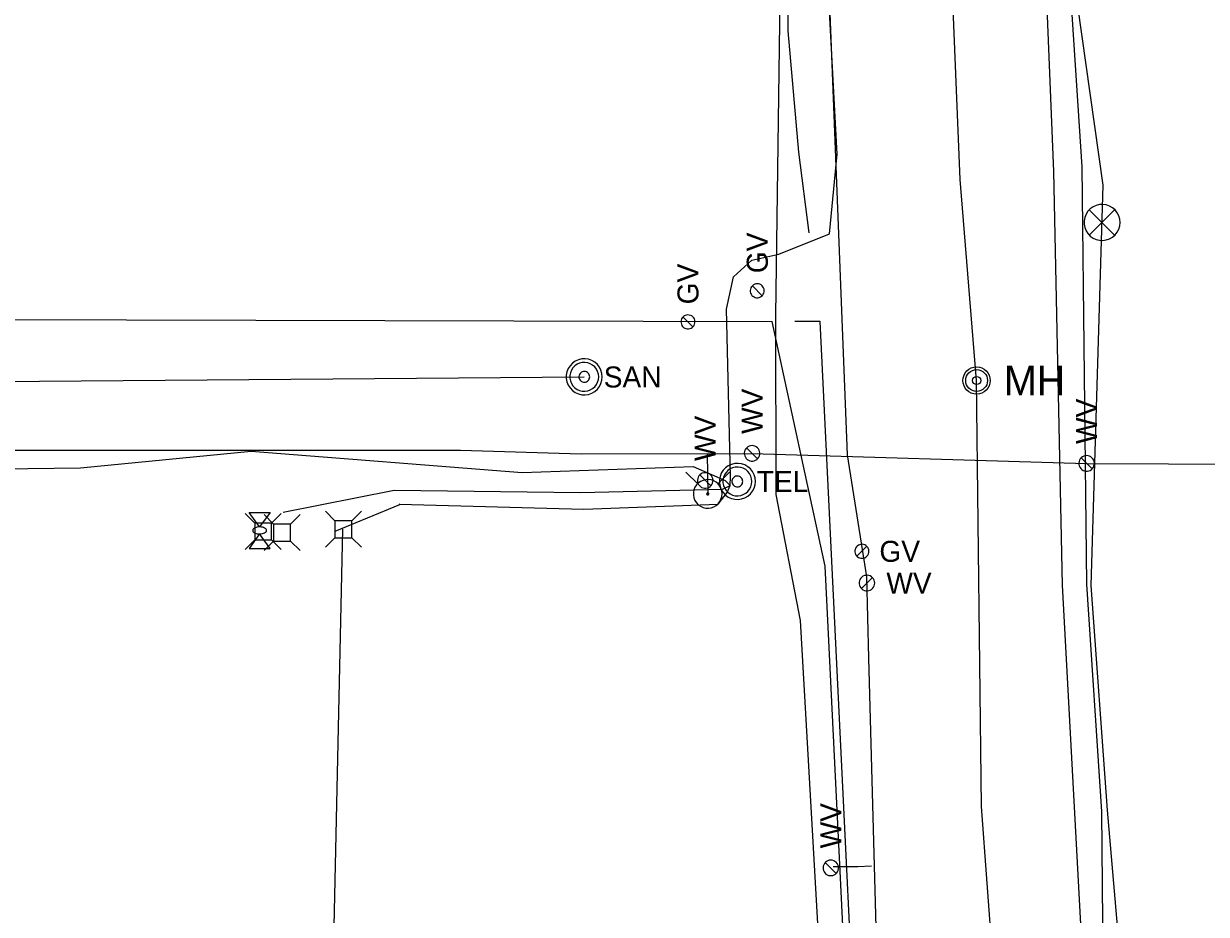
# Model space of a CAD drawing. Extents: x 596028 to 606371, y 330010 to 403088.
# Drawn here: x 604651.8 to 604868.4, y 334876.7 to 335039.8 of the extents above; entities that cross this region are included whole.
import ezdxf

# ---------------------------------------------------------------- set-up
doc = ezdxf.new("R2010")
doc.units = 0
for name, color, linetype in [('Default', 7, 'Continuous'), ('E_FTMS', 7, 'Continuous'), ('E_FTMS_Conduit', 7, 'Continuous'), ('E_LTG_CID', 7, 'Continuous'), ('E_UTL_E', 7, 'Continuous'), ('E_UTL_E_Bold', 7, 'Continuous'), ('E_UTL_E_UG', 7, 'Continuous'), ('E_UTL_FO_UG', 7, 'Continuous'), ('E_UTL_FO_UG_QWEST', 7, 'Continuous'), ('E_UTL_G', 7, 'Continuous'), ('E_UTL_G_UG', 7, 'Continuous'), ('E_UTL_SAN_MH', 7, 'Continuous'), ('E_UTL_SAN_UG', 7, 'Continuous'), ('E_UTL_T', 7, 'Continuous'), ('E_UTL_T_MH', 7, 'Continuous'), ('E_UTL_T_UG', 7, 'Continuous'), ('E_UTL_TV_UG', 7, 'Continuous'), ('E_UTL_W', 7, 'Continuous'), ('E_UTL_W_UG', 7, 'Continuous'), ('E_UTL_WHydrant', 7, 'Continuous')]:
    doc.layers.add(name, color=color, linetype=linetype)

# ---------------------------------------------------------------- blocks, each defined once
blk = doc.blocks.new('MH')
at = {"layer": 'Default'}
for radius in [15.2, 12.2, 4.57]:
    blk.add_circle((0, 0), radius, dxfattribs=at)
blk.add_text('MH', height=32.92, dxfattribs=at).set_placement((30.5, -16.5))

msp = doc.modelspace()

# ---------------------------------------------------------------- linework, layer by layer
at = {"layer": 'E_FTMS'}
for points in [[(604852.57, 335003.42), (604852.51, 335004.04), (604852.34, 335004.65), (604852.05, 335005.2), (604851.66, 335005.7), (604851.19, 335006.11), (604850.64, 335006.42), (604850.05, 335006.63), (604849.43, 335006.72), (604848.8, 335006.69), (604848.19, 335006.54), (604847.62, 335006.28), (604847.11, 335005.91), (604846.68, 335005.46), (604846.34, 335004.93), (604846.11, 335004.35), (604845.99, 335003.73), (604845.99, 335003.11), (604846.11, 335002.49), (604846.34, 335001.91), (604846.68, 335001.38), (604847.11, 335000.92), (604847.62, 335000.56), (604848.19, 335000.3), (604848.8, 335000.15), (604849.43, 335000.12), (604850.05, 335000.21), (604850.64, 335000.42), (604851.19, 335000.73), (604851.66, 335001.14), (604852.05, 335001.63), (604852.34, 335002.19), (604852.51, 335002.79), (604852.57, 335003.42)], [(604851.53, 335005.75), (604846.92, 335001.1)], [(604846.92, 335005.71), (604851.58, 335001.05)]]:
    msp.add_lwpolyline(points, dxfattribs=at)
at = {"layer": 'E_FTMS_Conduit'}
msp.add_lwpolyline([(604860.3, 334662.92), (604859.68, 334742.73), (604857.4, 334780.45), (604853.68, 334856.29), (604850.24, 334895.79), (604847.27, 334936.94), (604849.45, 335010.26), (604843.22, 335054.36), (604842.26, 335092.55), (604835.93, 335170.05), (604833.24, 335224.35), (604834.53, 335254.76), (604831.45, 335295.34), (604820.14, 335431.05), (604817.01, 335471.26), (604813.1, 335515.04), (604806.53, 335560.93), (604800.96, 335611.56), (604797.96, 335632.41), (604784.91, 335714.95), (604779.76, 335753.85), (604771, 335834.87), (604763.88, 335879.23)], dxfattribs=at)
at = {"layer": 'E_LTG_CID'}
msp.add_lwpolyline([(604858.21, 334688.84), (604855.44, 334742.39), (604854.47, 334780.17), (604850.82, 334856.89), (604849.46, 334868.66), (604849.2, 334895.58), (604846.51, 334937.17), (604845.63, 335013.58), (604843.13, 335051.79), (604840.88, 335092.82), (604837.28, 335170.14), (604834.71, 335212.97), (604835.59, 335224.17), (604832.71, 335254.61), (604829.93, 335295), (604827.26, 335352.71), (604823.64, 335392.65)], dxfattribs=at)
at = {"layer": 'E_UTL_E'}
for points in [[(604694.13, 334948.39), (604692.38, 334950.14)], [(604697.23, 334948.39), (604698.98, 334950.14)], [(604697.23, 334948.39), (604694.13, 334948.39)], [(604694.13, 334948.39), (604694.13, 334945.29)], [(604697.23, 334945.29), (604697.23, 334948.39)], [(604694.13, 334945.29), (604692.38, 334943.54)], [(604694.13, 334945.29), (604697.23, 334945.29)], [(604697.23, 334945.29), (604698.98, 334943.54)]]:
    msp.add_lwpolyline(points, dxfattribs=at)
at = {"layer": 'E_UTL_E_Bold'}
for points in [[(604693.11, 334950.33), (604696.93, 334950.33)], [(604695.02, 334947.67), (604693.11, 334950.33)], [(604696.93, 334950.33), (604695.02, 334947.67)], [(604696.29, 334947.03), (604696.27, 334947.15), (604696.2, 334947.27), (604696.09, 334947.37), (604695.94, 334947.47), (604695.76, 334947.55), (604695.55, 334947.61), (604695.32, 334947.65), (604695.08, 334947.66), (604694.84, 334947.66), (604694.6, 334947.63), (604694.38, 334947.58), (604694.19, 334947.51), (604694.02, 334947.42), (604693.89, 334947.32), (604693.8, 334947.21), (604693.76, 334947.09), (604693.76, 334946.97), (604693.8, 334946.85), (604693.89, 334946.74), (604694.02, 334946.64), (604694.19, 334946.55), (604694.38, 334946.48), (604694.6, 334946.43), (604694.84, 334946.4), (604695.08, 334946.4), (604695.32, 334946.41), (604695.55, 334946.45), (604695.76, 334946.51), (604695.94, 334946.59), (604696.09, 334946.69), (604696.2, 334946.79), (604696.27, 334946.91), (604696.29, 334947.03)], [(604695.02, 334946.39), (604693.11, 334943.73)], [(604696.93, 334943.73), (604695.02, 334946.39)], [(604693.11, 334943.73), (604696.93, 334943.73)]]:
    msp.add_lwpolyline(points, dxfattribs=at)
at = {"layer": 'E_UTL_E_UG'}
msp.add_lwpolyline([(604838.91, 334672.58), (604835.72, 334731.86), (604833.33, 334793.2), (604830.28, 334854.41), (604827.22, 334896.47), (604826.3, 334974.48), (604823.31, 335011.26), (604820.86, 335070.81), (604819.86, 335112.84), (604819.04, 335158.63), (604817.07, 335191.32), (604814.49, 335235.91), (604811.85, 335279.29), (604809.46, 335325.61), (604807.12, 335373), (604804.05, 335421.46)], dxfattribs=at)
at = {"layer": 'E_UTL_FO_UG'}
msp.add_lwpolyline([(604795.64, 335001.53), (604793.74, 335016.26), (604791.77, 335038.47), (604791.24, 335101.82), (604791.24, 335117.43), (604790.13, 335142.02), (604789.51, 335159.07), (604784.91, 335166.22)], dxfattribs=at)
at = {"layer": 'E_UTL_FO_UG_QWEST'}
msp.add_lwpolyline([(604860.02, 334633.27), (604855.03, 334705.91), (604850.49, 334782.01), (604846.38, 334856.9), (604842.05, 334937.04), (604840.43, 335012.73), (604837.31, 335089.26), (604832.93, 335173.7), (604830.71, 335249.27), (604828.33, 335311.14), (604825.79, 335353.18), (604822.55, 335385.33), (604819.59, 335404.65), (604816.19, 335465.69), (604807.94, 335539.85), (604801.77, 335593.87), (604787.66, 335681.73), (604774.8, 335752.9), (604764.64, 335825.63), (604754.97, 335878.92)], dxfattribs=at)
at = {"layer": 'E_UTL_G'}
for points in [[(604786.14, 334992.19), (604785.9, 334992.17), (604785.67, 334992.1), (604785.45, 334991.99), (604785.26, 334991.84), (604785.1, 334991.65), (604784.98, 334991.44), (604784.9, 334991.21), (604784.86, 334990.97), (604784.87, 334990.73), (604784.93, 334990.49), (604785.03, 334990.27), (604785.17, 334990.07), (604785.35, 334989.9), (604785.55, 334989.77), (604785.78, 334989.68), (604786.02, 334989.63), (604786.26, 334989.63), (604786.5, 334989.68), (604786.73, 334989.77), (604786.94, 334989.9), (604787.11, 334990.07), (604787.25, 334990.27), (604787.36, 334990.49), (604787.41, 334990.73), (604787.42, 334990.97), (604787.39, 334991.21), (604787.31, 334991.44), (604787.19, 334991.65), (604787.03, 334991.84), (604786.84, 334991.99), (604786.62, 334992.1), (604786.39, 334992.17), (604786.14, 334992.19)], [(604787.05, 334990), (604785.24, 334991.82)], [(604773.45, 334986.49), (604773.21, 334986.47), (604772.97, 334986.4), (604772.76, 334986.29), (604772.56, 334986.14), (604772.41, 334985.95), (604772.28, 334985.74), (604772.2, 334985.51), (604772.17, 334985.27), (604772.18, 334985.03), (604772.24, 334984.79), (604772.34, 334984.57), (604772.48, 334984.37), (604772.66, 334984.2), (604772.86, 334984.07), (604773.09, 334983.98), (604773.33, 334983.93), (604773.57, 334983.93), (604773.81, 334983.98), (604774.04, 334984.07), (604774.24, 334984.2), (604774.42, 334984.37), (604774.56, 334984.57), (604774.66, 334984.79), (604774.72, 334985.03), (604774.73, 334985.27), (604774.7, 334985.51), (604774.62, 334985.74), (604774.5, 334985.95), (604774.34, 334986.14), (604774.14, 334986.29), (604773.93, 334986.4), (604773.69, 334986.47), (604773.45, 334986.49)], [(604774.36, 334984.3), (604772.54, 334986.12)], [(604806.58, 334943.21), (604806.56, 334943.45), (604806.49, 334943.68), (604806.37, 334943.9), (604806.22, 334944.09), (604806.04, 334944.25), (604805.83, 334944.38), (604805.6, 334944.46), (604805.36, 334944.49), (604805.11, 334944.48), (604804.88, 334944.42), (604804.65, 334944.32), (604804.45, 334944.18), (604804.29, 334944), (604804.15, 334943.8), (604804.06, 334943.57), (604804.02, 334943.33), (604804.02, 334943.09), (604804.06, 334942.85), (604804.15, 334942.62), (604804.29, 334942.41), (604804.45, 334942.24), (604804.65, 334942.1), (604804.88, 334942), (604805.11, 334941.94), (604805.36, 334941.93), (604805.6, 334941.96), (604805.83, 334942.04), (604806.04, 334942.16), (604806.22, 334942.32), (604806.37, 334942.51), (604806.49, 334942.73), (604806.56, 334942.97), (604806.58, 334943.21)], [(604804.39, 334942.3), (604806.2, 334944.12)]]:
    msp.add_lwpolyline(points, dxfattribs=at)
at = {"layer": 'E_UTL_G_UG'}
msp.add_line((604609.16, 334985.7), (604788.86, 334985.31), dxfattribs=at)
for points in [[(604813.42, 334699.61), (604806.93, 334770.39), (604798.55, 334940.51), (604788.86, 334985.31)], [(604812.28, 334776.17), (604807.85, 334775.95), (604797.65, 334985.29), (604793.02, 334985.3)], [(604812.28, 334776.17), (604807.85, 334775.95), (604797.65, 334985.29)]]:
    msp.add_lwpolyline(points, dxfattribs=at)
at = {"layer": 'E_UTL_SAN_MH'}
for points in [[(604757.77, 334975.15), (604757.71, 334975.77), (604757.53, 334976.38), (604757.24, 334976.93), (604756.86, 334977.43), (604756.38, 334977.84), (604755.84, 334978.15), (604755.25, 334978.36), (604754.62, 334978.45), (604754, 334978.42), (604753.39, 334978.27), (604752.82, 334978.01), (604752.31, 334977.64), (604751.87, 334977.19), (604751.53, 334976.66), (604751.3, 334976.08), (604751.18, 334975.46), (604751.18, 334974.84), (604751.3, 334974.22), (604751.53, 334973.64), (604751.87, 334973.11), (604752.31, 334972.65), (604752.82, 334972.29), (604753.39, 334972.03), (604754, 334971.88), (604754.62, 334971.85), (604755.25, 334971.94), (604755.84, 334972.15), (604756.38, 334972.46), (604756.86, 334972.87), (604757.24, 334973.36), (604757.53, 334973.92), (604757.71, 334974.52), (604757.77, 334975.15)], [(604757.11, 334975.15), (604757.06, 334975.65), (604756.92, 334976.13), (604756.69, 334976.58), (604756.38, 334976.97), (604756, 334977.3), (604755.56, 334977.55), (604755.09, 334977.71), (604754.59, 334977.79), (604754.09, 334977.76), (604753.6, 334977.64), (604753.15, 334977.44), (604752.74, 334977.14), (604752.39, 334976.78), (604752.12, 334976.36), (604751.93, 334975.89), (604751.84, 334975.4), (604751.84, 334974.9), (604751.93, 334974.41), (604752.12, 334973.94), (604752.39, 334973.52), (604752.74, 334973.15), (604753.15, 334972.86), (604753.6, 334972.65), (604754.09, 334972.54), (604754.59, 334972.51), (604755.09, 334972.58), (604755.56, 334972.75), (604756, 334973), (604756.38, 334973.33), (604756.69, 334973.72), (604756.92, 334974.17), (604757.06, 334974.65), (604757.11, 334975.15)], [(604755.46, 334975.15), (604755.44, 334975.34), (604755.39, 334975.52), (604755.3, 334975.68), (604755.18, 334975.83), (604755.04, 334975.96), (604754.88, 334976.05), (604754.7, 334976.11), (604754.51, 334976.14), (604754.33, 334976.13), (604754.14, 334976.08), (604753.97, 334976.01), (604753.82, 334975.9), (604753.69, 334975.76), (604753.59, 334975.6), (604753.52, 334975.43), (604753.48, 334975.24), (604753.48, 334975.05), (604753.52, 334974.87), (604753.59, 334974.7), (604753.69, 334974.54), (604753.82, 334974.4), (604753.97, 334974.29), (604754.14, 334974.21), (604754.33, 334974.17), (604754.51, 334974.16), (604754.7, 334974.19), (604754.88, 334974.25), (604755.04, 334974.34), (604755.18, 334974.47), (604755.3, 334974.61), (604755.39, 334974.78), (604755.44, 334974.96), (604755.46, 334975.15)]]:
    msp.add_lwpolyline(points, dxfattribs=at)
at = {"layer": 'E_UTL_SAN_UG'}
msp.add_line((604612.08, 334974.04), (604754.47, 334975.15), dxfattribs=at)
at = {"layer": 'E_UTL_T'}
for points in [[(604697.58, 334948.19), (604695.83, 334949.94)], [(604700.67, 334948.19), (604702.43, 334949.94)], [(604708.82, 334948.79), (604707.07, 334950.54)], [(604711.92, 334948.79), (604713.67, 334950.54)], [(604700.67, 334948.19), (604697.58, 334948.19)], [(604697.58, 334948.19), (604697.58, 334945.09)], [(604700.67, 334945.09), (604700.67, 334948.19)], [(604711.92, 334948.79), (604708.82, 334948.79)], [(604708.82, 334948.79), (604708.82, 334945.69)], [(604711.92, 334945.69), (604711.92, 334948.79)], [(604697.58, 334945.09), (604695.83, 334943.34)], [(604697.58, 334945.09), (604700.67, 334945.09)], [(604700.67, 334945.09), (604702.43, 334943.34)], [(604708.82, 334945.69), (604707.07, 334943.94)], [(604708.82, 334945.69), (604711.92, 334945.69)], [(604711.92, 334945.69), (604713.67, 334943.94)]]:
    msp.add_lwpolyline(points, dxfattribs=at)
at = {"layer": 'E_UTL_T_MH'}
for points in [[(604785.79, 334956), (604785.73, 334956.63), (604785.55, 334957.23), (604785.27, 334957.79), (604784.88, 334958.28), (604784.4, 334958.69), (604783.86, 334959.01), (604783.27, 334959.21), (604782.65, 334959.3), (604782.02, 334959.27), (604781.41, 334959.12), (604780.84, 334958.86), (604780.33, 334958.5), (604779.9, 334958.04), (604779.56, 334957.52), (604779.32, 334956.93), (604779.21, 334956.32), (604779.21, 334955.69), (604779.32, 334955.08), (604779.56, 334954.49), (604779.9, 334953.96), (604780.33, 334953.51), (604780.84, 334953.15), (604781.41, 334952.89), (604782.02, 334952.74), (604782.65, 334952.71), (604783.27, 334952.8), (604783.86, 334953), (604784.4, 334953.32), (604784.88, 334953.73), (604785.27, 334954.22), (604785.55, 334954.78), (604785.73, 334955.38), (604785.79, 334956)], [(604785.13, 334956), (604785.08, 334956.5), (604784.94, 334956.99), (604784.71, 334957.43), (604784.4, 334957.83), (604784.02, 334958.16), (604783.59, 334958.41), (604783.11, 334958.57), (604782.62, 334958.64), (604782.11, 334958.62), (604781.63, 334958.5), (604781.17, 334958.29), (604780.76, 334958), (604780.42, 334957.64), (604780.14, 334957.21), (604779.96, 334956.75), (604779.86, 334956.26), (604779.86, 334955.75), (604779.96, 334955.26), (604780.14, 334954.8), (604780.42, 334954.37), (604780.76, 334954.01), (604781.17, 334953.72), (604781.63, 334953.51), (604782.11, 334953.39), (604782.62, 334953.37), (604783.11, 334953.44), (604783.59, 334953.6), (604784.02, 334953.85), (604784.4, 334954.18), (604784.71, 334954.58), (604784.94, 334955.02), (604785.08, 334955.51), (604785.13, 334956)], [(604783.48, 334956), (604783.46, 334956.19), (604783.41, 334956.37), (604783.32, 334956.54), (604783.21, 334956.69), (604783.06, 334956.81), (604782.9, 334956.91), (604782.72, 334956.97), (604782.54, 334956.99), (604782.35, 334956.98), (604782.17, 334956.94), (604782, 334956.86), (604781.84, 334956.75), (604781.71, 334956.62), (604781.61, 334956.46), (604781.54, 334956.28), (604781.5, 334956.1), (604781.5, 334955.91), (604781.54, 334955.73), (604781.61, 334955.55), (604781.71, 334955.39), (604781.84, 334955.26), (604782, 334955.15), (604782.17, 334955.07), (604782.35, 334955.02), (604782.54, 334955.02), (604782.72, 334955.04), (604782.9, 334955.1), (604783.06, 334955.2), (604783.21, 334955.32), (604783.32, 334955.47), (604783.41, 334955.64), (604783.46, 334955.82), (604783.48, 334956)]]:
    msp.add_lwpolyline(points, dxfattribs=at)
at = {"layer": 'E_UTL_T_UG'}
for points in [[(604781.19, 334955.24), (604781.26, 334956.9), (604780.52, 334987.51), (604781.76, 334993.48), (604785.16, 334996.51), (604790.1, 334997.63), (604799.35, 335001.31), (604800.8, 335015.92), (604798.74, 335053.44), (604796.57, 335107.86), (604795.96, 335122.04), (604795.68, 335136.2), (604794.7, 335159.47), (604786.68, 335164.8)], [(604589.13, 334957.04), (604623.62, 334957.99), (604662.26, 334958.5), (604693.45, 334961.55), (604743.11, 334957.64), (604774.39, 334958.71), (604780.28, 334956.17), (604781.19, 334955.24)], [(604699.31, 334950.36), (604719.65, 334954.43), (604753.79, 334953.96), (604779.76, 334954.58), (604781.19, 334955.24)], [(604708.84, 334946.91), (604720.69, 334951.77), (604720.57, 334951.85), (604754.39, 334950.91), (604778.96, 334951.84), (604780.66, 334953.95), (604781.19, 334955.24)], [(604716.42, 334599), (604702.97, 334611.77), (604710.28, 334947.29)]]:
    msp.add_lwpolyline(points, dxfattribs=at)
at = {"layer": 'E_UTL_TV_UG'}
msp.add_lwpolyline([(604810.56, 334642.59), (604794.05, 334930.56), (604789.62, 334953.6), (604789.53, 334986.42), (604790.99, 335093.4), (604790.2, 335118.65), (604788.74, 335136.94), (604788.19, 335163.63), (604784.91, 335166.22)], dxfattribs=at)
at = {"layer": 'E_UTL_W'}
for points in [[(604785.19, 334962.57), (604784.92, 334962.54), (604784.66, 334962.46), (604784.42, 334962.34), (604784.21, 334962.17), (604784.03, 334961.97), (604783.89, 334961.73), (604783.8, 334961.48), (604783.77, 334961.21), (604783.78, 334960.94), (604783.84, 334960.67), (604783.96, 334960.43), (604784.11, 334960.21), (604784.31, 334960.02), (604784.54, 334959.87), (604784.79, 334959.77), (604785.05, 334959.72), (604785.33, 334959.72), (604785.59, 334959.77), (604785.84, 334959.87), (604786.07, 334960.02), (604786.27, 334960.21), (604786.43, 334960.43), (604786.54, 334960.67), (604786.6, 334960.94), (604786.61, 334961.21), (604786.58, 334961.48), (604786.49, 334961.73), (604786.35, 334961.97), (604786.17, 334962.17), (604785.96, 334962.34), (604785.72, 334962.46), (604785.46, 334962.54), (604785.19, 334962.57)], [(604786.2, 334960.13), (604784.18, 334962.15)], [(604846.44, 334960.73), (604846.17, 334960.7), (604845.91, 334960.62), (604845.67, 334960.5), (604845.46, 334960.33), (604845.28, 334960.13), (604845.14, 334959.89), (604845.05, 334959.64), (604845.02, 334959.37), (604845.03, 334959.1), (604845.09, 334958.83), (604845.21, 334958.59), (604845.36, 334958.37), (604845.56, 334958.18), (604845.79, 334958.03), (604846.04, 334957.93), (604846.3, 334957.88), (604846.58, 334957.88), (604846.84, 334957.93), (604847.09, 334958.03), (604847.32, 334958.18), (604847.52, 334958.37), (604847.68, 334958.59), (604847.79, 334958.83), (604847.85, 334959.1), (604847.86, 334959.37), (604847.83, 334959.64), (604847.74, 334959.89), (604847.6, 334960.13), (604847.42, 334960.33), (604847.21, 334960.5), (604846.97, 334960.62), (604846.71, 334960.7), (604846.44, 334960.73)], [(604847.45, 334958.29), (604845.43, 334960.31)], [(604776.61, 334957.6), (604776.34, 334957.58), (604776.08, 334957.5), (604775.84, 334957.38), (604775.63, 334957.21), (604775.45, 334957), (604775.32, 334956.77), (604775.23, 334956.51), (604775.19, 334956.24), (604775.2, 334955.97), (604775.27, 334955.71), (604775.38, 334955.46), (604775.54, 334955.24), (604775.73, 334955.05), (604775.96, 334954.91), (604776.21, 334954.81), (604776.48, 334954.76), (604776.75, 334954.76), (604777.02, 334954.81), (604777.27, 334954.91), (604777.5, 334955.05), (604777.69, 334955.24), (604777.85, 334955.46), (604777.96, 334955.71), (604778.03, 334955.97), (604778.04, 334956.24), (604778, 334956.51), (604777.91, 334956.77), (604777.78, 334957), (604777.6, 334957.21), (604777.39, 334957.38), (604777.14, 334957.5), (604776.88, 334957.58), (604776.61, 334957.6)], [(604777.62, 334955.17), (604775.61, 334957.18)], [(604807.64, 334937.4), (604807.61, 334937.67), (604807.54, 334937.93), (604807.41, 334938.17), (604807.25, 334938.38), (604807.04, 334938.56), (604806.81, 334938.7), (604806.55, 334938.78), (604806.28, 334938.82), (604806.01, 334938.81), (604805.75, 334938.75), (604805.5, 334938.63), (604805.28, 334938.48), (604805.09, 334938.28), (604804.95, 334938.05), (604804.85, 334937.8), (604804.79, 334937.53), (604804.79, 334937.26), (604804.85, 334937), (604804.95, 334936.75), (604805.09, 334936.52), (604805.28, 334936.32), (604805.5, 334936.16), (604805.75, 334936.05), (604806.01, 334935.99), (604806.28, 334935.97), (604806.55, 334936.01), (604806.81, 334936.1), (604807.04, 334936.24), (604807.25, 334936.41), (604807.41, 334936.63), (604807.54, 334936.87), (604807.61, 334937.13), (604807.64, 334937.4)], [(604805.21, 334936.39), (604807.22, 334938.41)], [(604799.6, 334886.68), (604799.33, 334886.65), (604799.07, 334886.57), (604798.83, 334886.45), (604798.62, 334886.28), (604798.44, 334886.08), (604798.3, 334885.84), (604798.21, 334885.59), (604798.18, 334885.32), (604798.19, 334885.05), (604798.25, 334884.78), (604798.37, 334884.54), (604798.52, 334884.32), (604798.72, 334884.13), (604798.95, 334883.98), (604799.2, 334883.88), (604799.46, 334883.83), (604799.74, 334883.83), (604800, 334883.88), (604800.25, 334883.98), (604800.48, 334884.13), (604800.68, 334884.32), (604800.84, 334884.54), (604800.95, 334884.78), (604801.01, 334885.05), (604801.02, 334885.32), (604800.99, 334885.59), (604800.9, 334885.84), (604800.76, 334886.08), (604800.58, 334886.28), (604800.37, 334886.45), (604800.13, 334886.57), (604799.87, 334886.65), (604799.6, 334886.68)], [(604800.61, 334884.24), (604798.59, 334886.26)]]:
    msp.add_lwpolyline(points, dxfattribs=at)
at = {"layer": 'E_UTL_W_UG'}
msp.add_line((604776.99, 334961.01), (604777.07, 334953.73), dxfattribs=at)
for points in [[(604846.62, 333845.73), (604845.91, 333962.63), (604845.14, 333993.13), (604845.77, 334042.88), (604845.13, 334077.17), (604842.87, 334162.23), (604837.44, 334211.69), (604837.01, 334265.02), (604832.72, 334352.02), (604829.86, 334407.8), (604827.89, 334453.7), (604825.43, 334498.81), (604822.75, 334554.4), (604821.56, 334581.06), (604817.29, 334667.8), (604815.06, 334708.63), (604813.04, 334742.82), (604812.12, 334767.3), (604810.04, 334815.66), (604808.35, 334858.79), (604806.58, 334923.66), (604806.18, 334938.53), (604802.65, 334960.89), (604797.31, 335097.75)], [(604592.01, 334961.73), (604731.8, 334961.73), (604753.88, 334961.04), (604785.19, 334961.14)], [(604785.19, 334961.14), (604846.44, 334959.3), (605011.85, 334958.62)], [(604807.06, 334885.55), (604804.56, 334885.43), (604800.06, 334885.42)]]:
    msp.add_lwpolyline(points, dxfattribs=at)
at = {"layer": 'E_UTL_WHydrant'}
for points in [[(604775.23, 334955.56), (604773.09, 334957.7)], [(604779.69, 334953.73), (604779.64, 334954.22), (604779.5, 334954.7), (604779.28, 334955.14), (604778.97, 334955.54), (604778.59, 334955.86), (604778.16, 334956.11), (604777.69, 334956.27), (604777.19, 334956.35), (604776.7, 334956.32), (604776.21, 334956.2), (604775.76, 334956), (604775.35, 334955.71), (604775.01, 334955.35), (604774.74, 334954.93), (604774.55, 334954.46), (604774.46, 334953.98), (604774.46, 334953.48), (604774.55, 334952.99), (604774.74, 334952.52), (604775.01, 334952.1), (604775.35, 334951.74), (604775.76, 334951.45), (604776.21, 334951.25), (604776.7, 334951.13), (604777.19, 334951.11), (604777.69, 334951.18), (604778.16, 334951.34), (604778.59, 334951.59), (604778.97, 334951.92), (604779.28, 334952.31), (604779.5, 334952.75), (604779.64, 334953.23), (604779.69, 334953.73)], [(604778.9, 334955.56), (604781.05, 334957.7)], [(604777.27, 334953.73), (604777.27, 334953.76), (604777.26, 334953.8), (604777.24, 334953.83), (604777.21, 334953.86), (604777.19, 334953.89), (604777.15, 334953.91), (604777.12, 334953.92), (604777.08, 334953.93), (604777.04, 334953.92), (604777, 334953.92), (604776.97, 334953.9), (604776.94, 334953.88), (604776.91, 334953.85), (604776.89, 334953.82), (604776.88, 334953.78), (604776.87, 334953.75), (604776.87, 334953.71), (604776.88, 334953.67), (604776.89, 334953.63), (604776.91, 334953.6), (604776.94, 334953.57), (604776.97, 334953.55), (604777, 334953.54), (604777.04, 334953.53), (604777.08, 334953.53), (604777.12, 334953.53), (604777.15, 334953.54), (604777.19, 334953.56), (604777.21, 334953.59), (604777.24, 334953.62), (604777.26, 334953.65), (604777.27, 334953.69), (604777.27, 334953.73)]]:
    msp.add_lwpolyline(points, dxfattribs=at)

# ---------------------------------------------------------------- block references
at = {"layer": 'E_UTL_E', "xscale": 0.16404166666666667, "yscale": 0.16404166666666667}
msp.add_blockref('MH', (604826.3, 334974.48), dxfattribs=at)

# ---------------------------------------------------------------- texts
at = {"layer": 'E_UTL_G'}
for p in [(604788.07, 334994.12), (604775.38, 334988.42)]:
    msp.add_text('GV', height=3.85, rotation=90, dxfattribs=at).set_placement(p)
msp.add_text('GV', height=3.85, dxfattribs=at).set_placement((604808.5, 334941.28))
at = {"layer": 'E_UTL_SAN_MH'}
msp.add_text('SAN', height=3.849, dxfattribs=at).set_placement((604758.03, 334973.2))
at = {"layer": 'E_UTL_T_MH'}
msp.add_text('TEL', height=3.849, dxfattribs=at).set_placement((604786.05, 334954.06))
at = {"layer": 'E_UTL_W'}
for p in [(604787.12, 334964.7), (604848.37, 334962.86), (604778.54, 334959.74), (604801.53, 334888.82)]:
    msp.add_text('WV', height=3.85, rotation=90, dxfattribs=at).set_placement(p)
msp.add_text('WV', height=3.85, dxfattribs=at).set_placement((604809.78, 334935.47))

doc.saveas('drawing.dxf')
